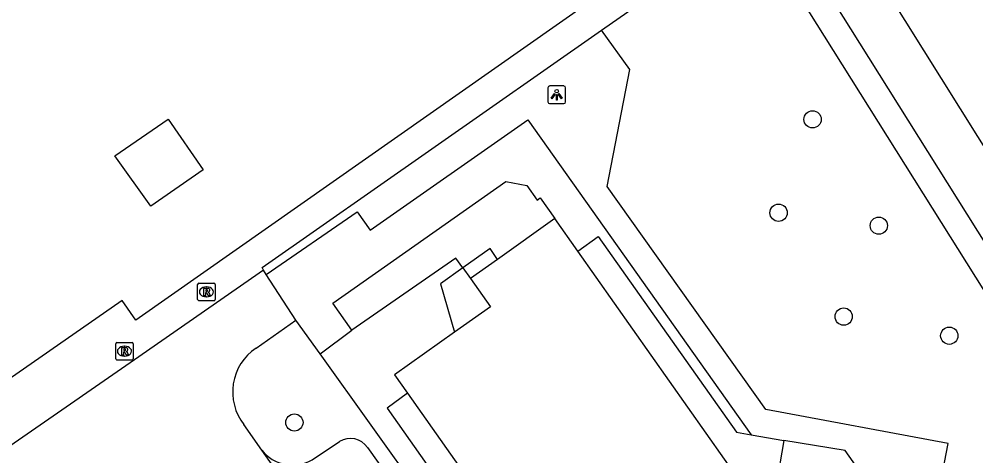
# Model space of a CAD drawing. Extents: x 159353 to 160616, y 385893 to 387321.
# Drawn here: x 160213 to 160267.3, y 386947 to 386971.8 of the extents above; entities that cross this region are included whole.
import ezdxf

# ---------------------------------------------------------------- set-up
doc = ezdxf.new("R2010")
doc.units = 0
for name, color, linetype in [('IMGEO_Boom', 7, 'Continuous'), ('IMGEO_Fietspad_gesloten', 7, 'Continuous'), ('IMGEO_Groenvoorziening', 7, 'Continuous'), ('IMGEO_Lichtpunt', 7, 'Continuous'), ('IMGEO_Pand', 7, 'Continuous'), ('IMGEO_Rijbaan_lokaal_open', 7, 'Continuous'), ('IMGEO_Rioolput', 7, 'Continuous'), ('IMGEO_Voetpad_open', 7, 'Continuous')]:
    doc.layers.add(name, color=color, linetype=linetype)

msp = doc.modelspace()

# ---------------------------------------------------------------- linework, layer by layer
at = {"layer": 'IMGEO_Boom'}
for centre in [(160258.066, 386966.087), (160256.137, 386960.789), (160261.824, 386960.056), (160259.833, 386954.897), (160265.824, 386953.811), (160228.661, 386948.886)]:
    msp.add_circle(centre, 0.489, dxfattribs=at)
at = {"layer": 'IMGEO_Fietspad_gesloten'}
for points in [[(160298.755, 386915.152), (160263.313, 386971.696), (160245.966, 386999.301), (160236.977, 387013.604), (160225.591, 387031.723), (160214.358, 387049.6), (160203.016, 387067.649), (160182.845, 387099.748), (160170.83, 387118.868), (160165.191, 387127.841), (160114.358, 387208.818), (160105.041, 387223.274), (160097.876, 387234.64), (160092.639, 387242.947), (160087.304, 387251.405), (160076.381, 387268.72), (160076.235, 387268.952), (160066.963, 387283.69), (160066.811, 387283.933), (160063.17, 387289.774), (160061.354, 387292.644)], [(160299.01, 386909.452), (160260.746, 386970.418), (160243.818, 386997.378), (160180.729, 387097.854), (160168.72, 387116.98), (160162.997, 387126.094), (160111.944, 387207.355), (160102.688, 387221.699), (160090.197, 387241.473), (160073.984, 387267.224), (160059.735, 387289.888), (160059.646, 387289.834)]]:
    msp.add_lwpolyline(points, dxfattribs=at)
at = {"layer": 'IMGEO_Groenvoorziening'}
for points in [[(160301.267, 386903.174), (160294.344, 386898.035), (160291.559, 386898.327), (160286.255, 386906.219), (160287.783, 386915.983), (160283.763, 386917.299), (160264.976, 386943.659), (160265.759, 386947.704), (160255.406, 386949.633), (160246.412, 386962.286), (160247.696, 386968.912), (160246.086, 386971.156)], [(160221.496, 386966.096), (160223.475, 386963.228), (160220.518, 386961.165), (160218.473, 386964.016), (160221.496, 386966.096)]]:
    msp.add_lwpolyline(points, dxfattribs=at)
at = {"layer": 'IMGEO_Lichtpunt'}
for p, q in [((160243.952, 386967.981), (160243.144, 386967.981)), ((160243.952, 386967.981), (160243.144, 386967.981)), ((160243.05, 386967.886), (160243.05, 386967.079)), ((160243.05, 386967.886), (160243.05, 386967.079)), ((160244.046, 386967.079), (160244.046, 386967.886)), ((160244.046, 386967.079), (160244.046, 386967.886)), ((160243.144, 386966.985), (160243.952, 386966.985)), ((160243.144, 386966.985), (160243.952, 386966.985))]:
    msp.add_line(p, q, dxfattribs=at)
for points in [[(160243.424, 386967.55), (160243.463, 386967.522), (160243.275, 386967.26), (160243.237, 386967.287), (160243.424, 386967.55)], [(160243.526, 386967.502), (160243.573, 386967.502), (160243.573, 386967.18), (160243.526, 386967.18), (160243.526, 386967.502)], [(160243.636, 386967.522), (160243.674, 386967.549), (160243.861, 386967.287), (160243.822, 386967.259), (160243.636, 386967.522)]]:
    msp.add_lwpolyline(points, dxfattribs=at)
msp.add_circle((160243.549, 386967.684), 0.0994, dxfattribs=at)
for centre, start, end in [((160243.144, 386967.886), 90, 180), ((160243.144, 386967.886), 90, 180), ((160243.952, 386967.886), 0, 90), ((160243.952, 386967.886), 0, 90), ((160243.144, 386967.079), 180, 270), ((160243.144, 386967.079), 180, 270), ((160243.952, 386967.079), 270, 0), ((160243.952, 386967.079), 270, 360)]:
    msp.add_arc(centre, 0.0946, start, end, dxfattribs=at)
at = {"layer": 'IMGEO_Pand'}
for points in [[(160243.447, 386960.455), (160240.192, 386958.145)], [(160244.746, 386958.611), (160243.447, 386960.455)], [(160256.441, 386947.863), (160255.998, 386945.336), (160256.398, 386944.771), (160255.14, 386943.853), (160244.746, 386958.611)], [(160240.192, 386958.145), (160238.66, 386957.058)], [(160238.66, 386957.058), (160239.783, 386955.453), (160237.744, 386954.006)], [(160237.744, 386954.006), (160234.344, 386951.592), (160235.08, 386950.548)], [(160235.08, 386950.548), (160247.273, 386933.252), (160248.301, 386934), (160250.782, 386930.541), (160249.907, 386929.937), (160265.786, 386907.434), (160266.62, 386908.023), (160269.079, 386904.582), (160268.036, 386903.823), (160280.221, 386886.541)], [(160284.887, 386907.581), (160285.506, 386911.061), (160259.916, 386947.296), (160256.441, 386947.863)]]:
    msp.add_lwpolyline(points, dxfattribs=at)
at = {"layer": 'IMGEO_Rijbaan_lokaal_open'}
for points in [[(160226.9, 386957.535), (160219.579, 386952.449), (160194.475, 386935.058)], [(160227.067, 386957.279), (160226.9, 386957.535)], [(160228.736, 386954.691), (160227.067, 386957.279)], [(160226.483, 386953.104), (160228.736, 386954.691)], [(160226.806, 386947.321), (160225.795, 386948.769)], [(160236.705, 386933.294), (160226.806, 386947.321)]]:
    msp.add_lwpolyline(points, dxfattribs=at)
msp.add_arc((160228.159, 386950.616), 3, 123.9588, 218.005, dxfattribs=at)
at = {"layer": 'IMGEO_Rioolput'}
for p, q in [((160223.169, 386955.872), (160223.169, 386956.724)), ((160223.244, 386956.798), (160224.096, 386956.798)), ((160223.657, 386956.578), (160223.682, 386956.578)), ((160224.17, 386956.724), (160224.17, 386955.872)), ((160223.68, 386956.018), (160223.655, 386956.018)), ((160224.096, 386955.798), (160223.244, 386955.798)), ((160218.519, 386952.505), (160218.519, 386953.357)), ((160218.594, 386953.431), (160219.446, 386953.431)), ((160219.52, 386953.357), (160219.52, 386952.505)), ((160219.007, 386953.211), (160219.032, 386953.211)), ((160219.446, 386952.431), (160218.594, 386952.431)), ((160219.03, 386952.651), (160219.005, 386952.651))]:
    msp.add_line(p, q, dxfattribs=at)
for points in [[(160223.169, 386955.872), (160223.169, 386956.724)], [(160223.244, 386956.798), (160224.096, 386956.798)], [(160224.17, 386956.724), (160224.17, 386955.872)], [(160223.758, 386956.496), (160223.506, 386956.498), (160223.506, 386956.098)], [(160223.506, 386956.098), (160223.63, 386956.098), (160223.63, 386956.26), (160223.641, 386956.26)], [(160223.684, 386956.417), (160223.63, 386956.417), (160223.63, 386956.336)], [(160223.63, 386956.336), (160223.682, 386956.336)], [(160223.688, 386956.231), (160223.759, 386956.098), (160223.899, 386956.098), (160223.834, 386956.224)], [(160224.096, 386955.798), (160223.244, 386955.798)], [(160218.519, 386952.505), (160218.519, 386953.357)], [(160218.594, 386953.431), (160219.446, 386953.431)], [(160219.52, 386953.357), (160219.52, 386952.505)], [(160219.108, 386953.129), (160218.856, 386953.131), (160218.856, 386952.731)], [(160218.856, 386952.731), (160218.98, 386952.731), (160218.98, 386952.893), (160218.991, 386952.893)], [(160219.034, 386953.05), (160218.98, 386953.05), (160218.98, 386952.969)], [(160218.98, 386952.969), (160219.032, 386952.969)], [(160219.038, 386952.864), (160219.109, 386952.731), (160219.249, 386952.731), (160219.184, 386952.857)], [(160219.446, 386952.431), (160218.594, 386952.431)]]:
    msp.add_lwpolyline(points, dxfattribs=at)
for centre, radius, start, end in [((160223.246, 386956.722), 0.0765, 91.552, 178.448), ((160223.246, 386956.722), 0.0765, 91.552, 178.448), ((160224.094, 386956.722), 0.0765, 1.552, 88.448), ((160224.094, 386956.722), 0.0765, 1.552, 88.448), ((160223.64, 386956.207), 0.0533, 26.0293, 88.6989), ((160223.666, 386956.525), 0.19, 274.7715, 282.9687), ((160223.69, 386956.321), 0.0964, 77.0061, 93.1865), ((160223.704, 386956.378), 0.0378, 276.6634, 79.6772), ((160223.757, 386956.386), 0.109, 350.3612, 89.416), ((160223.755, 386956.386), 0.112, 277.5842, 350.9817), ((160223.739, 386956.171), 0.108, 29.5134, 73.7905), ((160223.246, 386955.874), 0.0765, 181.552, 268.448), ((160223.246, 386955.874), 0.0765, 181.552, 268.448), ((160224.094, 386955.874), 0.0765, 271.552, 358.448), ((160224.094, 386955.874), 0.0765, 271.552, 358.448), ((160218.596, 386953.355), 0.0765, 91.552, 178.448), ((160218.596, 386953.355), 0.0765, 91.552, 178.448), ((160219.444, 386953.355), 0.0765, 1.552, 88.448), ((160219.444, 386953.355), 0.0765, 1.552, 88.448), ((160218.99, 386952.84), 0.0533, 26.0293, 88.6989), ((160219.016, 386953.158), 0.19, 274.7715, 282.9687), ((160219.04, 386952.954), 0.0964, 77.0061, 93.1865), ((160219.054, 386953.011), 0.0378, 276.6634, 79.6772), ((160219.107, 386953.019), 0.109, 350.3612, 89.416), ((160219.105, 386953.019), 0.112, 277.5842, 350.9817), ((160219.089, 386952.804), 0.108, 29.5134, 73.7905), ((160218.596, 386952.507), 0.0765, 181.552, 268.448), ((160218.596, 386952.507), 0.0765, 181.552, 268.448), ((160219.444, 386952.507), 0.0765, 271.552, 358.448), ((160219.444, 386952.507), 0.0765, 271.552, 358.448)]:
    msp.add_arc(centre, radius, start, end, dxfattribs=at)
for centre, major_axis, ratio, start_param, end_param in [((160223.656, 386956.298), (-0.387, 0.002), 0.722429, 4.712389, 7.853982), ((160223.681, 386956.298), (-0.39, 0.002), 0.717154, 1.570796, 4.712389), ((160219.006, 386952.931), (-0.387, 0.002), 0.722429, 4.712389, 7.853982), ((160219.031, 386952.931), (-0.39, 0.002), 0.717154, 1.570796, 4.712389)]:
    msp.add_ellipse(centre, major_axis=major_axis, ratio=ratio, start_param=start_param, end_param=end_param, dxfattribs=at)
at = {"layer": 'IMGEO_Voetpad_open'}
for points in [[(160253.821, 386978.647), (160252.873, 386978), (160219.656, 386954.692), (160218.887, 386955.805), (160195.109, 386939.279)], [(160246.086, 386971.156), (160254.729, 386977.189)], [(160254.729, 386977.189), (160269.864, 386953.076), (160270.315, 386952.356), (160280.021, 386936.894), (160280.517, 386936.103), (160291.473, 386918.648), (160292.501, 386917.024), (160293.238, 386915.859), (160300.167, 386904.912), (160300.871, 386903.799), (160301.267, 386903.174)], [(160226.9, 386957.535), (160226.836, 386957.682), (160246.086, 386971.156)], [(160227.067, 386957.279), (160232.219, 386960.839), (160232.958, 386959.793), (160241.901, 386966.067), (160254.575, 386948.188)], [(160231.922, 386954.122), (160230.836, 386955.656), (160240.652, 386962.555), (160241.856, 386962.336), (160242.429, 386961.506), (160242.604, 386961.627), (160243.447, 386960.455)], [(160244.746, 386958.611), (160245.903, 386959.446), (160253.758, 386948.33), (160254.575, 386948.188)], [(160240.192, 386958.145), (160239.777, 386958.762), (160238.222, 386957.657)], [(160238.222, 386957.657), (160237.813, 386958.217), (160231.922, 386954.122)], [(160238.222, 386957.657), (160236.95, 386956.753), (160237.744, 386954.006)], [(160238.222, 386957.657), (160238.66, 386957.058)], [(160230.127, 386952.779), (160228.736, 386954.691)], [(160230.127, 386952.779), (160231.922, 386954.122)], [(160241.696, 386936.598), (160230.127, 386952.779)], [(160235.08, 386950.548), (160233.934, 386949.706), (160242.669, 386937.289), (160241.696, 386936.598)], [(160254.575, 386948.188), (160256.441, 386947.863)], [(160229.666, 386946.774), (160231.218, 386947.804)], [(160232.812, 386947.469), (160238.958, 386938.822)]]:
    msp.add_lwpolyline(points, dxfattribs=at)
for centre, radius, start, end in [((160231.838, 386946.795), 1.184, 34.6828, 121.5797), ((160228.552, 386948.701), 2.226, 218.322, 300.0229)]:
    msp.add_arc(centre, radius, start, end, dxfattribs=at)

doc.saveas('drawing.dxf')
